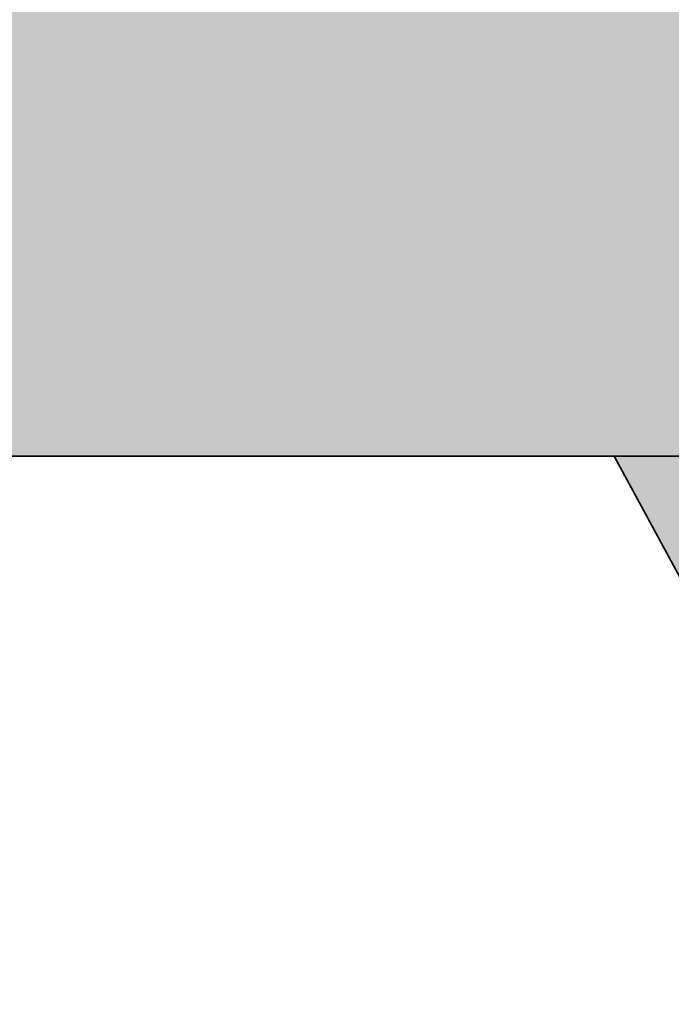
# Model space of a CAD drawing. Extents: x -350 to 540, y -53 to 541.
# Tile 493 of 569: x 267.28 to 269.38, y 204.57 to 207.73. Entities that reach past the tile are written whole.
import ezdxf

# ---------------------------------------------------------------- set-up
doc = ezdxf.new("R2010")
doc.units = 0
doc.layers.get('0').update_dxf_attribs({"lineweight": 35})
doc.layers.add('0-Shading', color=7, linetype='Continuous', lineweight=35)

# ---------------------------------------------------------------- blocks, each defined once
blk = doc.blocks.new('3D-Ansicht-A06HSWBANL', base_point=(172.3963, 139.9809))
at = {"layer": '0-Shading', "color": 7, "true_color": 0xffffff}
for points in [[(265.4755, 214.048), (268.7874, 207.5712), (265.4671, 214.0324), (268.7847, 207.5712)], [(274.8258, 214.048), (270.2886, 207.5712), (265.4755, 214.048), (268.7874, 207.5712)], [(265.4358, 207.5712), (265.4423, 214.0076), (268.588, 207.5712)], [(265.4559, 214.0188), (268.591, 207.5712), (265.4423, 214.0076), (268.588, 207.5712)], [(265.4671, 214.0324), (268.5939, 207.5712), (265.4559, 214.0188), (268.591, 207.5712)], [(268.5939, 207.5712), (265.4671, 214.0324), (268.7847, 207.5712)], [(265.4347, 206.5018), (269.1934, 206.3324), (265.4373, 209.0536), (267.8635, 209.0536)], [(269.1934, 206.3324), (267.8702, 209.0536), (267.8635, 209.0536)], [(267.8702, 209.0536), (269.1934, 206.3324), (267.8765, 209.0536)], [(269.4208, 206.3324), (268.0236, 209.0536), (269.1934, 206.3324), (267.8765, 209.0536)], [(268.0236, 209.0536), (269.4208, 206.3324), (268.0293, 209.0536)], [(268.0293, 209.0536), (269.4208, 206.3324), (271.3271, 209.0536)], [(269.1934, 206.3324), (265.4347, 206.5018), (268.588, 207.5712), (265.4358, 207.5712)], [(268.591, 207.5712), (269.1934, 206.3324), (268.588, 207.5712)], [(268.5939, 207.5712), (269.1934, 206.3324), (268.591, 207.5712)], [(269.4208, 206.3324), (269.1934, 206.3324), (268.7847, 207.5712), (268.5939, 207.5712)], [(268.7874, 207.5712), (269.4208, 206.3324), (268.7847, 207.5712)], [(270.2886, 207.5712), (269.4208, 206.3324), (268.7874, 207.5712)], [(269.1934, 206.3324), (265.4459, 206.4947), (265.4347, 206.5018)], [(269.1934, 206.3324), (265.4347, 206.5018), (265.4459, 206.4947)], [(269.1934, 206.3324), (265.4559, 206.4861), (265.4459, 206.4947)], [(265.4459, 206.4947), (265.4559, 206.4861), (269.1934, 206.3324)], [(265.4646, 206.476), (265.4559, 206.4861), (269.1934, 206.3324)], [(269.1934, 206.3324), (265.4559, 206.4861), (265.4646, 206.476)], [(269.1934, 206.3324), (265.4717, 206.4648), (265.4646, 206.476)], [(269.1934, 206.3324), (265.4646, 206.476), (265.4717, 206.4648)], [(269.1934, 206.3324), (265.4771, 206.4527), (265.4717, 206.4648)], [(265.4717, 206.4648), (265.4771, 206.4527), (269.1934, 206.3324)], [(265.4806, 206.44), (265.4771, 206.4527), (269.1934, 206.3324)], [(269.1934, 206.3324), (265.4771, 206.4527), (265.4806, 206.44)], [(269.1934, 206.3324), (265.4822, 206.4268), (265.4806, 206.44)], [(269.1934, 206.3324), (265.4806, 206.44), (265.4822, 206.4268)], [(269.1934, 206.3324), (265.4819, 206.4136), (265.4822, 206.4268)], [(265.4822, 206.4268), (265.4819, 206.4136), (269.1934, 206.3324)], [(269.1934, 206.3324), (265.4755, 206.388), (265.4796, 206.4006)], [(269.1934, 206.3324), (265.4796, 206.4006), (265.4755, 206.388)], [(265.4796, 206.4006), (265.4819, 206.4136), (269.1934, 206.3324)], [(269.1934, 206.3324), (265.4819, 206.4136), (265.4796, 206.4006)], [(269.1934, 206.3324), (265.4528, 206.3557), (265.4619, 206.3653)], [(269.1934, 206.3324), (265.4619, 206.3653), (265.4528, 206.3557)], [(265.4619, 206.3653), (265.4695, 206.3761), (269.1934, 206.3324)], [(269.1934, 206.3324), (265.4695, 206.3761), (265.4619, 206.3653)], [(269.1934, 206.3324), (265.4695, 206.3761), (265.4755, 206.388)], [(265.4755, 206.388), (265.4695, 206.3761), (269.1934, 206.3324)], [(265.3923, 206.3324), (265.4055, 206.3334), (269.1934, 206.3324)], [(269.1934, 206.3324), (265.4055, 206.3334), (265.3923, 206.3324)], [(269.1934, 206.3324), (265.4055, 206.3334), (265.4184, 206.3363)], [(265.4184, 206.3363), (265.4055, 206.3334), (269.1934, 206.3324)], [(269.1934, 206.3324), (265.4184, 206.3363), (265.4308, 206.3411)], [(269.1934, 206.3324), (265.4308, 206.3411), (265.4184, 206.3363)], [(265.4308, 206.3411), (265.4423, 206.3476), (269.1934, 206.3324)], [(269.1934, 206.3324), (265.4423, 206.3476), (265.4308, 206.3411)], [(269.1934, 206.3324), (265.4423, 206.3476), (265.4528, 206.3557)], [(265.4528, 206.3557), (265.4423, 206.3476), (269.1934, 206.3324)], [(271.3315, 202.8024), (269.1934, 206.3324), (269.4208, 206.3324)], [(271.2123, 202.6024), (269.1934, 206.3324), (271.3315, 202.8024)], [(269.1934, 206.3324), (269.6264, 205.5324), (269.4208, 206.3324)], [(269.4208, 206.3324), (269.6264, 205.5324), (269.1934, 206.3324)], [(269.1934, 206.3324), (271.3315, 202.8024), (269.4208, 206.3324)], [(271.2123, 202.6024), (271.3315, 202.8024), (269.1934, 206.3324)]]:
    blk.add_solid(points, dxfattribs=at)
blk = doc.blocks.new('3D-Objekt-A06HSWUKNL', base_point=(265.1923, 202.6024))
at = {"color": 0, "linetype": 'ByBlock', "lineweight": -2, "ltscale": 0.35}
for p, q in [((265.3923, 206.3324), (269.1934, 206.3324)), ((269.1934, 206.3324), (265.3923, 206.3324)), ((269.1934, 206.3324), (271.2123, 202.6024)), ((269.1934, 206.3324), (269.6264, 205.5324)), ((269.4208, 206.3324), (269.1934, 206.3324)), ((271.2123, 202.6024), (269.1934, 206.3324)), ((269.6264, 205.5324), (269.1934, 206.3324)), ((269.1934, 206.3324), (269.4208, 206.3324)), ((269.1934, 206.3324), (269.1934, 206.3324)), ((269.1934, 206.3324), (269.1934, 206.3324))]:
    blk.add_line(p, q, dxfattribs=at)

msp = doc.modelspace()

# ---------------------------------------------------------------- block references
msp.add_blockref('3D-Ansicht-A06HSWBANL', (172.3963, 139.9809))
at = {"ltscale": 0.35}
msp.add_blockref('3D-Objekt-A06HSWUKNL', (265.1923, 202.6024), dxfattribs=at)

doc.saveas('drawing.dxf')
